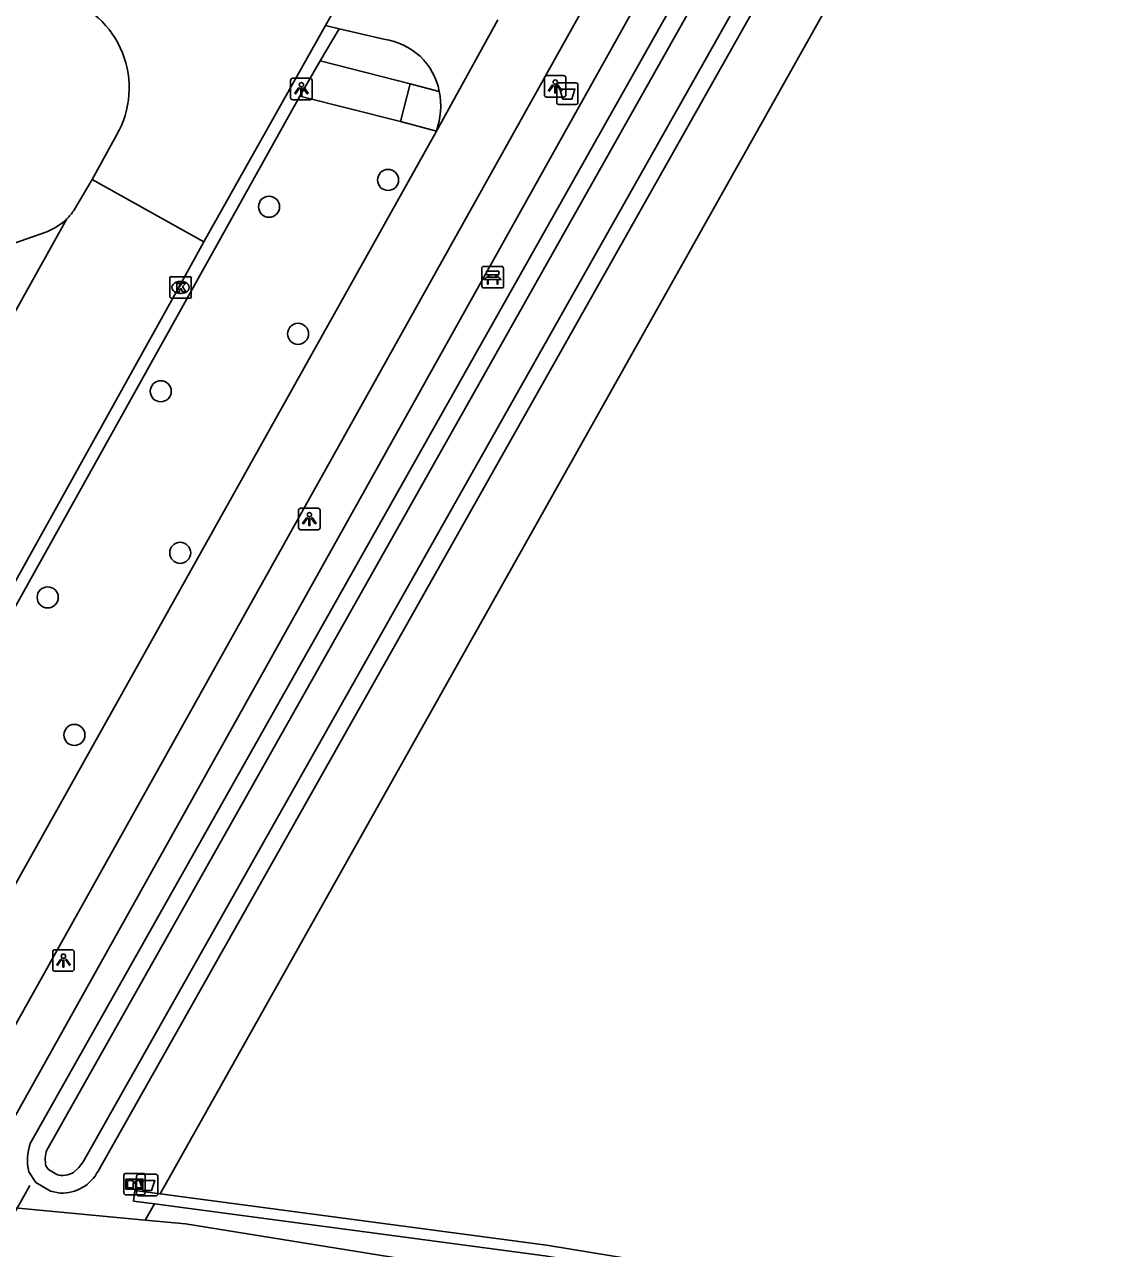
# Model space of a CAD drawing. Extents: x 162186 to 163152, y 385513 to 386513.
# Drawn here: x 162746.1 to 162796.4, y 385835.5 to 385892.3 of the extents above; entities that cross this region are included whole.
import ezdxf

# ---------------------------------------------------------------- set-up
doc = ezdxf.new("R2010")
doc.units = 0
for name, color, linetype in [('IMGEO_Afvalbak', 7, 'Continuous'), ('IMGEO_Bank', 7, 'Continuous'), ('IMGEO_Boom', 7, 'Continuous'), ('IMGEO_Duiker', 7, 'Continuous'), ('IMGEO_Fietspad_gesloten', 7, 'Continuous'), ('IMGEO_Fietspad_open', 7, 'Continuous'), ('IMGEO_Grasland_overig', 7, 'Continuous'), ('IMGEO_Groenvoorziening', 7, 'Continuous'), ('IMGEO_Haag', 7, 'Continuous'), ('IMGEO_Informatiebord', 7, 'Continuous'), ('IMGEO_Kolk', 7, 'Continuous'), ('IMGEO_Lichtpunt', 7, 'Continuous'), ('IMGEO_Rijbaan_lokaal_gesloten', 7, 'Continuous'), ('IMGEO_Rijbaan_lokaal_open', 7, 'Continuous'), ('IMGEO_Voetpad_open', 7, 'Continuous'), ('IMGEO_Waterloop', 7, 'Continuous')]:
    doc.layers.add(name, color=color, linetype=linetype)

msp = doc.modelspace()

# ---------------------------------------------------------------- linework, layer by layer
at = {"layer": 'IMGEO_Afvalbak'}
for p, q in [((162770.803, 385888.72), (162770.803, 385889.52)), ((162770.803, 385889.52), (162770.803, 385888.72)), ((162770.903, 385889.62), (162771.693, 385889.62)), ((162771.693, 385889.62), (162770.903, 385889.62)), ((162771.793, 385889.52), (162771.793, 385888.72)), ((162771.793, 385888.72), (162771.793, 385889.52)), ((162771.693, 385888.62), (162770.903, 385888.62)), ((162770.903, 385888.62), (162771.693, 385888.62)), ((162751.392, 385838.94), (162752.182, 385838.94)), ((162752.182, 385838.94), (162751.392, 385838.94)), ((162751.292, 385838.04), (162751.292, 385838.84)), ((162751.292, 385838.84), (162751.292, 385838.04)), ((162752.282, 385838.84), (162752.282, 385838.04)), ((162752.282, 385838.04), (162752.282, 385838.84)), ((162752.182, 385837.94), (162751.392, 385837.94)), ((162751.392, 385837.94), (162752.182, 385837.94))]:
    msp.add_line(p, q, dxfattribs=at)
for points in [[(162770.946, 385889.334), (162771.65, 385889.334), (162771.501, 385888.864), (162771.095, 385888.864), (162770.946, 385889.334)], [(162751.435, 385838.654), (162752.139, 385838.654), (162751.99, 385838.184), (162751.584, 385838.184), (162751.435, 385838.654)]]:
    msp.add_lwpolyline(points, dxfattribs=at)
for centre, start, end in [((162770.903, 385889.52), 90, 180), ((162770.903, 385889.52), 90, 180), ((162771.693, 385889.52), 0, 90), ((162771.693, 385889.52), 360, 90), ((162770.903, 385888.72), 180, 270), ((162770.903, 385888.72), 180, 270), ((162771.693, 385888.72), 270, 0), ((162771.693, 385888.72), 270, 0), ((162751.392, 385838.84), 90, 180), ((162751.392, 385838.84), 90, 180), ((162752.182, 385838.84), 0, 90), ((162752.182, 385838.84), 360, 90), ((162751.392, 385838.04), 180, 270), ((162751.392, 385838.04), 180, 270), ((162752.182, 385838.04), 270, 0), ((162752.182, 385838.04), 270, 0)]:
    msp.add_arc(centre, 0.1, start, end, dxfattribs=at)
at = {"layer": 'IMGEO_Bank'}
for p, q in [((162767.33, 385880.173), (162767.33, 385881.014)), ((162767.33, 385881.014), (162767.33, 385880.173)), ((162767.405, 385881.098), (162768.246, 385881.098)), ((162768.246, 385881.098), (162767.405, 385881.098)), ((162768.33, 385881.023), (162768.33, 385880.182)), ((162768.33, 385880.182), (162768.33, 385881.023)), ((162768.027, 385880.496), (162767.634, 385880.496)), ((162767.639, 385880.604), (162767.639, 385880.71)), ((162767.683, 385880.71), (162767.683, 385880.604)), ((162767.971, 385880.716), (162767.689, 385880.716)), ((162767.689, 385880.598), (162767.971, 385880.598)), ((162767.977, 385880.604), (162767.977, 385880.71)), ((162768.021, 385880.71), (162768.021, 385880.604)), ((162768.255, 385880.098), (162767.414, 385880.098)), ((162767.414, 385880.098), (162768.255, 385880.098))]:
    msp.add_line(p, q, dxfattribs=at)
for points in [[(162767.577, 385880.496), (162767.435, 385880.496), (162767.547, 385880.598), (162767.633, 385880.598)], [(162767.633, 385880.716), (162767.547, 385880.716), (162767.547, 385880.877), (162768.11, 385880.877), (162768.11, 385880.716), (162768.027, 385880.716)], [(162767.627, 385880.489), (162767.627, 385880.282), (162767.584, 385880.282), (162767.584, 385880.489)], [(162768.027, 385880.598), (162768.11, 385880.598), (162768.222, 385880.496), (162768.083, 385880.496)], [(162768.077, 385880.489), (162768.077, 385880.282), (162768.033, 385880.282), (162768.033, 385880.489)]]:
    msp.add_lwpolyline(points, dxfattribs=at)
for centre, radius, start, end in [((162767.408, 385881.02), 0.0779, 92.4484, 184.2845), ((162767.408, 385881.02), 0.0779, 92.4484, 184.2845), ((162768.252, 385881.02), 0.0779, 2.4484, 94.2845), ((162768.252, 385881.02), 0.0779, 2.4484, 94.2845), ((162767.577, 385880.489), 0.00671, 2.8957, 87.1043), ((162767.634, 385880.489), 0.00671, 92.8957, 177.1043), ((162767.632, 385880.709), 0.00671, 2.8957, 87.1043), ((162767.632, 385880.605), 0.00671, 272.8957, 357.1043), ((162767.689, 385880.709), 0.00671, 92.8957, 177.1043), ((162767.689, 385880.605), 0.00671, 182.8957, 267.1043), ((162767.971, 385880.709), 0.00671, 2.8957, 87.1043), ((162767.971, 385880.605), 0.00671, 272.8957, 357.1043), ((162768.028, 385880.709), 0.00671, 92.8957, 177.1043), ((162768.028, 385880.605), 0.00671, 182.8957, 267.1043), ((162768.026, 385880.489), 0.00671, 2.8957, 87.1043), ((162768.083, 385880.489), 0.00671, 92.8957, 177.1043), ((162767.408, 385880.176), 0.0779, 182.4484, 274.2845), ((162767.408, 385880.176), 0.0779, 182.4484, 274.2845), ((162768.252, 385880.176), 0.0779, 272.4484, 4.2845), ((162768.252, 385880.176), 0.0779, 272.4484, 4.2845)]:
    msp.add_arc(centre, radius, start, end, dxfattribs=at)
at = {"layer": 'IMGEO_Boom'}
for centre in [(162762.974, 385885.116), (162757.445, 385883.87), (162758.794, 385877.97), (162752.417, 385875.302), (162753.319, 385867.799), (162747.165, 385865.731), (162748.406, 385859.343)]:
    msp.add_circle(centre, 0.489, dxfattribs=at)
at = {"layer": 'IMGEO_Duiker'}
msp.add_lwpolyline([(162746.342, 385838.427), (162745.744, 385837.375), (162744.388, 385834.992), (162742.484, 385831.646)], dxfattribs=at)
at = {"layer": 'IMGEO_Fietspad_gesloten'}
for points in [[(162733.132, 385823.472), (162733.264, 385823.709), (162792.26, 385929.313)], [(162768.075, 385892.55), (162765.221, 385887.388)], [(162765.221, 385887.388), (162731.272, 385826.705), (162730.336, 385825.035)]]:
    msp.add_lwpolyline(points, dxfattribs=at)
at = {"layer": 'IMGEO_Fietspad_open'}
for points in [[(162760.698, 385892.132), (162760.061, 385892.28)], [(162760.698, 385892.132), (162762.778, 385891.648)]]:
    msp.add_lwpolyline(points, dxfattribs=at)
for centre, radius, start, end in [((162762.401, 385888.67), 3.002, 10.7542, 82.7812), ((162761.885, 385888.547), 3.531, 340.8378, 11.1502)]:
    msp.add_arc(centre, radius, start, end, dxfattribs=at)
at = {"layer": 'IMGEO_Grasland_overig'}
for points in [[(162795.958, 385915.599), (162798.041, 385913.334), (162801.901, 385908.607), (162820.438, 385889.817), (162843.237, 385838.363), (162845.788, 385830.108), (162832.945, 385833.299), (162823.321, 385834.587), (162811.485, 385831.597), (162795.1, 385830.453), (162780.027, 385832.362), (162753.563, 385836.637), (162751.696, 385836.813)], [(162751.696, 385836.813), (162744.805, 385837.464), (162743.378, 385837.598)]]:
    msp.add_lwpolyline(points, dxfattribs=at)
at = {"layer": 'IMGEO_Groenvoorziening'}
for points in [[(162752.383, 385838.035), (162792.667, 385909.74)], [(162785.089, 385909.052), (162751.168, 385848.896), (162746.358, 385840.366)], [(162749.506, 385839.09), (162788.093, 385907.438)], [(162746.284, 385839.063), (162746.618, 385838.562), (162747.3, 385838.152), (162747.743, 385838.069)], [(162751.696, 385836.813), (162752.119, 385837.566)]]:
    msp.add_lwpolyline(points, dxfattribs=at)
for centre, radius, start, end in [((162748.461, 385839.593), 2.24, 159.816, 193.6831), ((162747.815, 385839.977), 1.91, 267.8375, 332.315)]:
    msp.add_arc(centre, radius, start, end, dxfattribs=at)
at = {"layer": 'IMGEO_Haag'}
for points in [[(162752.119, 385837.566), (162770.259, 385835.156), (162793.694, 385831.309), (162805.445, 385831.585), (162823.408, 385835.161), (162832.179, 385834.803), (162844.102, 385832.177), (162837.46, 385849.437), (162823.805, 385878.839), (162816.235, 385889.689), (162804.503, 385899.317), (162796.635, 385907.191), (162792.915, 385910.182)], [(162792.667, 385909.74), (162796.301, 385906.819), (162804.167, 385898.947), (162815.865, 385889.347), (162823.369, 385878.589), (162837, 385849.241), (162843.302, 385832.865), (162832.243, 385835.301), (162823.368, 385835.663), (162805.389, 385832.083), (162793.728, 385831.809), (162770.333, 385835.65), (162752.383, 385838.035)], [(162752.119, 385837.566), (162751.152, 385837.694), (162751.218, 385838.19), (162752.383, 385838.035)]]:
    msp.add_lwpolyline(points, dxfattribs=at)
at = {"layer": 'IMGEO_Informatiebord'}
for p, q in [((162750.799, 385838.985), (162751.589, 385838.985)), ((162751.589, 385838.985), (162750.799, 385838.985)), ((162750.699, 385838.085), (162750.699, 385838.885)), ((162750.699, 385838.885), (162750.699, 385838.085)), ((162751.689, 385838.885), (162751.689, 385838.085)), ((162751.689, 385838.085), (162751.689, 385838.885)), ((162751.589, 385837.985), (162750.799, 385837.985)), ((162750.799, 385837.985), (162751.589, 385837.985))]:
    msp.add_line(p, q, dxfattribs=at)
for points in [[(162750.8, 385838.717), (162751.588, 385838.717), (162751.588, 385838.253), (162750.8, 385838.253), (162750.8, 385838.717)], [(162750.865, 385838.652), (162750.865, 385838.318), (162751.14, 385838.318), (162751.141, 385838.531), (162751.245, 385838.532), (162751.246, 385838.318), (162751.523, 385838.318), (162751.523, 385838.652), (162751.247, 385838.652), (162751.247, 385838.572), (162751.141, 385838.572), (162751.141, 385838.652), (162750.865, 385838.652)]]:
    msp.add_lwpolyline(points, dxfattribs=at)
for centre, start, end in [((162750.799, 385838.885), 90, 180), ((162750.799, 385838.885), 90, 180), ((162751.589, 385838.885), 0, 90), ((162751.589, 385838.885), 360, 90), ((162750.799, 385838.085), 180, 270), ((162750.799, 385838.085), 180, 270), ((162751.589, 385838.085), 270, 0), ((162751.589, 385838.085), 270, 0)]:
    msp.add_arc(centre, 0.1, start, end, dxfattribs=at)
at = {"layer": 'IMGEO_Kolk'}
for p, q in [((162752.835, 385879.698), (162752.835, 385880.55)), ((162752.91, 385880.624), (162753.762, 385880.624)), ((162753.323, 385880.404), (162753.348, 385880.404)), ((162753.836, 385880.55), (162753.836, 385879.698)), ((162753.346, 385879.844), (162753.321, 385879.844)), ((162753.762, 385879.624), (162752.91, 385879.624))]:
    msp.add_line(p, q, dxfattribs=at)
for points in [[(162752.835, 385879.698), (162752.835, 385880.55)], [(162752.91, 385880.624), (162753.762, 385880.624)], [(162753.836, 385880.55), (162753.836, 385879.698)], [(162753.156, 385880.324), (162753.279, 385880.324), (162753.279, 385880.173), (162753.409, 385880.324), (162753.573, 385880.324), (162753.427, 385880.173), (162753.58, 385879.924), (162753.428, 385879.924), (162753.343, 385880.088), (162753.279, 385880.021), (162753.279, 385879.924), (162753.156, 385879.924), (162753.156, 385880.324)], [(162753.762, 385879.624), (162752.91, 385879.624)]]:
    msp.add_lwpolyline(points, dxfattribs=at)
for centre, start, end in [((162752.912, 385880.548), 91.552, 178.448), ((162752.912, 385880.548), 91.552, 178.448), ((162753.76, 385880.548), 1.552, 88.448), ((162753.76, 385880.548), 1.552, 88.448), ((162752.912, 385879.7), 181.552, 268.448), ((162752.912, 385879.7), 181.552, 268.448), ((162753.76, 385879.7), 271.552, 358.448), ((162753.76, 385879.7), 271.552, 358.448)]:
    msp.add_arc(centre, 0.0765, start, end, dxfattribs=at)
for centre, major_axis, ratio, start_param, end_param in [((162753.322, 385880.124), (-0.387, 0.002), 0.722429, 4.712389, 7.853982), ((162753.347, 385880.124), (-0.39, 0.002), 0.717154, 1.570796, 4.712389)]:
    msp.add_ellipse(centre, major_axis=major_axis, ratio=ratio, start_param=start_param, end_param=end_param, dxfattribs=at)
at = {"layer": 'IMGEO_Lichtpunt'}
for p, q in [((162758.449, 385889.74), (162758.449, 385888.933)), ((162758.449, 385889.74), (162758.449, 385888.933)), ((162759.351, 385889.835), (162758.543, 385889.835)), ((162759.351, 385889.835), (162758.543, 385889.835)), ((162759.445, 385888.933), (162759.445, 385889.74)), ((162759.445, 385888.933), (162759.445, 385889.74)), ((162770.235, 385889.863), (162770.235, 385889.056)), ((162770.235, 385889.863), (162770.235, 385889.056)), ((162771.137, 385889.958), (162770.329, 385889.958)), ((162771.137, 385889.958), (162770.329, 385889.958)), ((162771.231, 385889.056), (162771.231, 385889.863)), ((162771.231, 385889.056), (162771.231, 385889.863)), ((162770.329, 385888.962), (162771.137, 385888.962)), ((162770.329, 385888.962), (162771.137, 385888.962)), ((162758.543, 385888.839), (162759.351, 385888.839)), ((162758.543, 385888.839), (162759.351, 385888.839)), ((162758.819, 385869.775), (162758.819, 385868.968)), ((162758.819, 385869.775), (162758.819, 385868.968)), ((162759.721, 385869.87), (162758.913, 385869.87)), ((162759.721, 385869.87), (162758.913, 385869.87)), ((162759.815, 385868.968), (162759.815, 385869.775)), ((162759.815, 385868.968), (162759.815, 385869.775)), ((162758.913, 385868.874), (162759.721, 385868.874)), ((162758.913, 385868.874), (162759.721, 385868.874)), ((162747.399, 385849.272), (162747.399, 385848.465)), ((162747.399, 385849.272), (162747.399, 385848.465)), ((162748.301, 385849.367), (162747.493, 385849.367)), ((162748.301, 385849.367), (162747.493, 385849.367)), ((162748.395, 385848.465), (162748.395, 385849.272)), ((162748.395, 385848.465), (162748.395, 385849.272)), ((162747.493, 385848.371), (162748.301, 385848.371)), ((162747.493, 385848.371), (162748.301, 385848.371))]:
    msp.add_line(p, q, dxfattribs=at)
for points in [[(162770.609, 385889.527), (162770.648, 385889.499), (162770.46, 385889.237), (162770.422, 385889.264), (162770.609, 385889.527)], [(162770.711, 385889.479), (162770.758, 385889.479), (162770.758, 385889.157), (162770.711, 385889.157), (162770.711, 385889.479)], [(162770.821, 385889.499), (162770.859, 385889.526), (162771.046, 385889.264), (162771.007, 385889.236), (162770.821, 385889.499)], [(162758.823, 385889.404), (162758.862, 385889.376), (162758.674, 385889.114), (162758.636, 385889.141), (162758.823, 385889.404)], [(162758.925, 385889.356), (162758.972, 385889.356), (162758.972, 385889.034), (162758.925, 385889.034), (162758.925, 385889.356)], [(162759.035, 385889.376), (162759.073, 385889.403), (162759.26, 385889.141), (162759.221, 385889.113), (162759.035, 385889.376)], [(162759.193, 385869.439), (162759.232, 385869.411), (162759.044, 385869.149), (162759.006, 385869.176), (162759.193, 385869.439)], [(162759.295, 385869.391), (162759.342, 385869.391), (162759.342, 385869.069), (162759.295, 385869.069), (162759.295, 385869.391)], [(162759.405, 385869.411), (162759.443, 385869.438), (162759.63, 385869.176), (162759.591, 385869.148), (162759.405, 385869.411)], [(162747.773, 385848.936), (162747.812, 385848.908), (162747.624, 385848.646), (162747.586, 385848.673), (162747.773, 385848.936)], [(162747.875, 385848.888), (162747.922, 385848.888), (162747.922, 385848.566), (162747.875, 385848.566), (162747.875, 385848.888)], [(162747.985, 385848.908), (162748.023, 385848.935), (162748.21, 385848.673), (162748.171, 385848.645), (162747.985, 385848.908)]]:
    msp.add_lwpolyline(points, dxfattribs=at)
for centre in [(162758.948, 385889.538), (162770.734, 385889.661), (162759.318, 385869.573), (162747.898, 385849.07)]:
    msp.add_circle(centre, 0.0994, dxfattribs=at)
for centre, start, end in [((162758.543, 385889.74), 90, 180), ((162758.543, 385889.74), 90, 180), ((162759.351, 385889.74), 0, 90), ((162759.351, 385889.74), 0, 90), ((162770.329, 385889.863), 90, 180), ((162770.329, 385889.863), 90, 180), ((162771.137, 385889.863), 0, 90), ((162771.137, 385889.863), 0, 90), ((162758.543, 385888.933), 180, 270), ((162758.543, 385888.933), 180, 270), ((162759.351, 385888.933), 270, 0), ((162759.351, 385888.933), 270, 360), ((162770.329, 385889.056), 180, 270), ((162770.329, 385889.056), 180, 270), ((162771.137, 385889.056), 270, 0), ((162771.137, 385889.056), 270, 360), ((162758.913, 385869.775), 90, 180), ((162758.913, 385869.775), 90, 180), ((162759.721, 385869.775), 0, 90), ((162759.721, 385869.775), 0, 90), ((162758.913, 385868.968), 180, 270), ((162758.913, 385868.968), 180, 270), ((162759.721, 385868.968), 270, 0), ((162759.721, 385868.968), 270, 360), ((162747.493, 385849.272), 90, 180), ((162747.493, 385849.272), 90, 180), ((162748.301, 385849.272), 0, 90), ((162748.301, 385849.272), 0, 90), ((162747.493, 385848.465), 180, 270), ((162747.493, 385848.465), 180, 270), ((162748.301, 385848.465), 270, 0), ((162748.301, 385848.465), 270, 360)]:
    msp.add_arc(centre, 0.0946, start, end, dxfattribs=at)
at = {"layer": 'IMGEO_Rijbaan_lokaal_gesloten'}
for points in [[(162748.376, 385883.693), (162749.238, 385885.143)], [(162716.877, 385827.366), (162717.591, 385828.644), (162748.057, 385883.317)], [(162754.424, 385882.245), (162753.215, 385880.038), (162743.195, 385862.057), (162731.703, 385841.47), (162724.843, 385829.27), (162723.453, 385826.746)]]:
    msp.add_lwpolyline(points, dxfattribs=at)
msp.add_arc((162746.116, 385885.287), 2.766, 314.5746, 324.8026, dxfattribs=at)
at = {"layer": 'IMGEO_Rijbaan_lokaal_open'}
for points in [[(162761.006, 385893.96), (162760.061, 385892.28)], [(162760.061, 385892.28), (162754.424, 385882.245)], [(162749.238, 385885.143), (162750.366, 385887.199)], [(162749.238, 385885.143), (162754.424, 385882.245)]]:
    msp.add_lwpolyline(points, dxfattribs=at)
msp.add_arc((162746.56, 385889.387), 4.391, 330.107, 73.6439, dxfattribs=at)
at = {"layer": 'IMGEO_Voetpad_open'}
for points in [[(162790.568, 385922.038), (162790.056, 385921.12), (162743.378, 385837.598)], [(162759.816, 385890.65), (162760.698, 385892.132)], [(162759.816, 385890.65), (162758.878, 385889.009)], [(162763.997, 385889.58), (162759.816, 385890.65)], [(162763.552, 385887.831), (162763.997, 385889.58)], [(162765.35, 385889.23), (162763.997, 385889.58)], [(162758.878, 385889.009), (162725.378, 385828.933)], [(162763.552, 385887.831), (162758.878, 385889.009)], [(162765.221, 385887.388), (162763.552, 385887.831)], [(162737.984, 385869.118), (162744.874, 385881.451), (162745.145, 385881.887), (162745.582, 385882.157), (162747.122, 385882.706)]]:
    msp.add_lwpolyline(points, dxfattribs=at)
msp.add_arc((162746.094, 385885.301), 2.791, 291.6205, 314.7068, dxfattribs=at)
at = {"layer": 'IMGEO_Waterloop'}
for points in [[(162747.13, 385840.069), (162785.592, 385908.276), (162785.767, 385908.589), (162785.946, 385908.807)], [(162787.332, 385907.755), (162748.809, 385839.521), (162748.617, 385839.264), (162748.358, 385839.027)], [(162747.595, 385838.929), (162747.197, 385839.169), (162747.085, 385839.337)]]:
    msp.add_lwpolyline(points, dxfattribs=at)
for centre, radius, start, end in [((162748.34, 385839.627), 1.288, 159.9428, 193.0215), ((162747.865, 385839.843), 0.954, 253.529, 301.109)]:
    msp.add_arc(centre, radius, start, end, dxfattribs=at)

doc.saveas('drawing.dxf')
